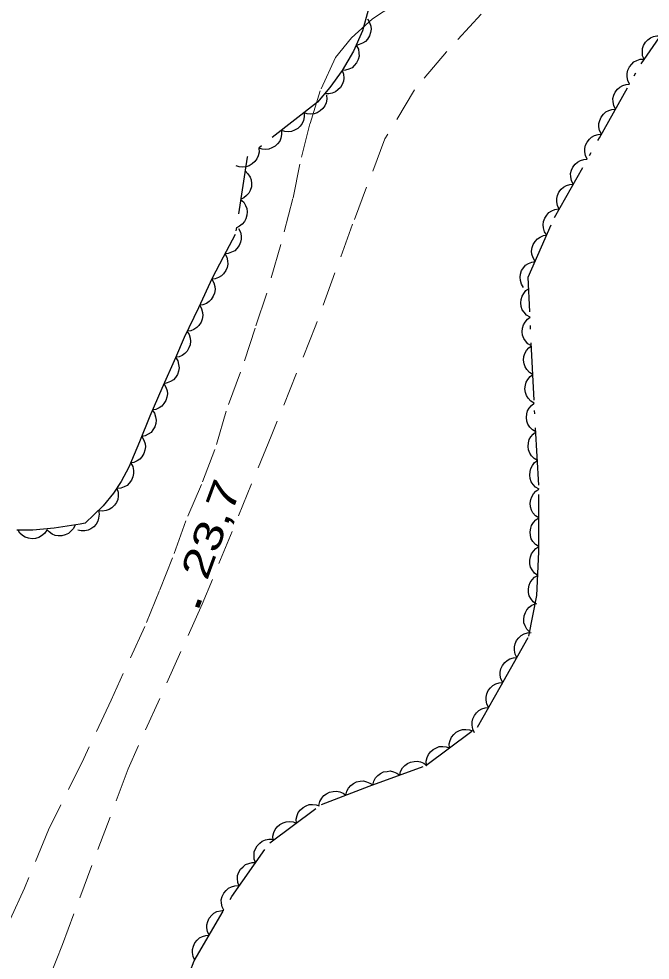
# Model space of a CAD drawing. Extents: x 356765 to 358572, y 5103174 to 5104650.
# Drawn here: x 357819.98 to 357852.96, y 5103737.17 to 5103786.34 of the extents above; entities that cross this region are included whole.
import ezdxf

# ---------------------------------------------------------------- set-up
doc = ezdxf.new("R2010")
doc.units = 0
doc.header["$LTSCALE"] = 0.6
doc.linetypes.add('DOT_DASHED', pattern=[7.7, 5, -1.2, 0.3, -1.2])
doc.linetypes.add('MEDIUM_DASHED', pattern=[4.5, 3, -1.5])
for name, color, linetype, lineweight in [('19', 7, 'Continuous', 13), ('3', 7, 'Continuous', 140), ('44', 7, 'Continuous', 25)]:
    doc.layers.add(name, color=color, linetype=linetype, lineweight=lineweight)

msp = doc.modelspace()

# ---------------------------------------------------------------- linework, layer by layer
at = {"layer": '19', "linetype": 'MEDIUM_DASHED'}
for points in [[(357853.75, 5103801.72), (357850.76, 5103796.06), (357849.46, 5103793.76), (357848.21, 5103791.53), (357847.05, 5103789.83), (357845.67, 5103788.07), (357844.14, 5103786.58), (357842.34, 5103784.64), (357842.32, 5103784.62), (357840.65, 5103782.63), (357839.11, 5103780.07), (357837.42, 5103775.61), (357835.5, 5103770.34), (357833.17, 5103764.55), (357829.56, 5103755.76), (357825.69, 5103747.17), (357822.26, 5103737.98), (357819.05, 5103729.8), (357815.65, 5103721.11), (357813.22, 5103714.41), (357809.96, 5103707.07), (357806.8, 5103699.05), (357804.11, 5103692.49), (357803.18, 5103689.49)], [(357839.58, 5103787.07), (357838.46, 5103786.34), (357837.36, 5103785.36), (357836.53, 5103784.32), (357835.73, 5103782.59), (357835.19, 5103780.86), (357834.67, 5103778.76), (357834.3, 5103776.95), (357833.67, 5103774.55), (357832.93, 5103772.01), (357832.33, 5103770.19), (357831.57, 5103767.88), (357830.81, 5103765.84), (357830.22, 5103763.84), (357829.53, 5103762.01), (357828.71, 5103760.11), (357828.01, 5103758.19), (357827.33, 5103756.48), (357826.56, 5103754.59), (357824.8, 5103750.75), (357823.38, 5103747.7), (357821.54, 5103743.98), (357820.28, 5103740.93), (357818.71, 5103737.53)]]:
    msp.add_lwpolyline(points, dxfattribs=at)
at = {"layer": '3'}
msp.add_line((357829.29, 5103755.6), (357829.43, 5103755.97), dxfattribs=at)
at = {"layer": '44', "linetype": 'DOT_DASHED'}
for points in [[(357827.48, 5103733.71), (357828.22, 5103735.09), (357828.91, 5103736.53), (357829.15, 5103737.13), (357831.11, 5103740.49), (357833.09, 5103743.3), (357835.79, 5103745.3), (357838.29, 5103746.25), (357841.25, 5103747.33), (357843.95, 5103749.34), (357845.12, 5103751.42), (357846.63, 5103754.09), (357847.04, 5103756.21), (357847.14, 5103758.49), (357847.15, 5103761.99), (357846.9, 5103766.42), (357846.59, 5103772.84), (357847.97, 5103775.97), (357850.31, 5103780.13), (357852.49, 5103784), (357854.63, 5103787.1)], [(357838.24, 5103786.8), (357837.93, 5103785.72), (357837.46, 5103784.65), (357836.87, 5103783.65), (357836.23, 5103782.75), (357835.59, 5103781.99)], [(357835.59, 5103781.99), (357831.91, 5103779.12), (357831.29, 5103775.07), (357830.65, 5103773.9), (357830.09, 5103772.79), (357829.36, 5103771.24), (357828.62, 5103769.7), (357828.16, 5103768.63), (357827.45, 5103767.03), (357826.82, 5103765.58), (357826.29, 5103764.24), (357825.72, 5103762.93), (357825.33, 5103762.18), (357824.92, 5103761.57), (357824.38, 5103760.9), (357823.45, 5103760), (357823.19, 5103759.95), (357821.83, 5103759.73), (357820.71, 5103759.63), (357819.88, 5103759.63)]]:
    msp.add_lwpolyline(points, dxfattribs=at)
at = {"layer": '44'}
for points in [[(357838.2, 5103786.34), (357838.31, 5103786.16), (357838.37, 5103785.96), (357838.39, 5103785.8), (357838.36, 5103785.63), (357838.3, 5103785.45), (357838.2, 5103785.29), (357838.09, 5103785.16), (357837.94, 5103785.07), (357837.77, 5103785), (357837.6, 5103784.96)], [(357852.65, 5103784.23), (357852.57, 5103784.42), (357852.56, 5103784.63), (357852.57, 5103784.79), (357852.62, 5103784.96), (357852.72, 5103785.12), (357852.85, 5103785.25), (357852.98, 5103785.36), (357853.14, 5103785.42), (357853.32, 5103785.46), (357853.5, 5103785.46)], [(357837.63, 5103784.94), (357837.72, 5103784.76), (357837.75, 5103784.55), (357837.76, 5103784.39), (357837.71, 5103784.22), (357837.63, 5103784.05), (357837.5, 5103783.91), (357837.39, 5103783.79), (357837.23, 5103783.72), (357837.05, 5103783.66), (357836.87, 5103783.65)], [(357851.89, 5103782.93), (357851.8, 5103783.12), (357851.76, 5103783.32), (357851.76, 5103783.49), (357851.8, 5103783.66), (357851.88, 5103783.83), (357852, 5103783.97), (357852.11, 5103784.09), (357852.27, 5103784.17), (357852.45, 5103784.23), (357852.63, 5103784.24)], [(357836.87, 5103783.65), (357836.94, 5103783.46), (357836.96, 5103783.25), (357836.95, 5103783.09), (357836.88, 5103782.92), (357836.79, 5103782.76), (357836.65, 5103782.63), (357836.53, 5103782.53), (357836.36, 5103782.46), (357836.18, 5103782.43), (357836, 5103782.43)], [(357851.15, 5103781.63), (357851.06, 5103781.81), (357851.03, 5103782.01), (357851.02, 5103782.18), (357851.06, 5103782.35), (357851.14, 5103782.52), (357851.26, 5103782.67), (357851.38, 5103782.78), (357851.53, 5103782.86), (357851.71, 5103782.92), (357851.89, 5103782.93)], [(357836.06, 5103782.36), (357836.08, 5103782.15), (357836.03, 5103781.95), (357835.97, 5103781.8), (357835.87, 5103781.66), (357835.73, 5103781.53), (357835.56, 5103781.44), (357835.41, 5103781.38), (357835.24, 5103781.37), (357835.05, 5103781.38), (357834.88, 5103781.44)], [(357834.88, 5103781.44), (357834.89, 5103781.23), (357834.85, 5103781.03), (357834.79, 5103780.88), (357834.68, 5103780.74), (357834.55, 5103780.61), (357834.38, 5103780.52), (357834.23, 5103780.46), (357834.05, 5103780.44), (357833.87, 5103780.46), (357833.7, 5103780.51)], [(357850.42, 5103780.32), (357850.32, 5103780.51), (357850.29, 5103780.71), (357850.28, 5103780.87), (357850.33, 5103781.04), (357850.4, 5103781.21), (357850.53, 5103781.36), (357850.64, 5103781.48), (357850.8, 5103781.56), (357850.97, 5103781.61), (357851.15, 5103781.63)], [(357833.7, 5103780.51), (357833.71, 5103780.31), (357833.67, 5103780.11), (357833.61, 5103779.95), (357833.5, 5103779.81), (357833.37, 5103779.69), (357833.2, 5103779.6), (357833.05, 5103779.53), (357832.87, 5103779.52), (357832.69, 5103779.54), (357832.52, 5103779.59)], [(357849.68, 5103779.01), (357849.59, 5103779.2), (357849.55, 5103779.4), (357849.55, 5103779.57), (357849.59, 5103779.74), (357849.67, 5103779.9), (357849.79, 5103780.05), (357849.9, 5103780.17), (357850.06, 5103780.25), (357850.24, 5103780.31), (357850.42, 5103780.32)], [(357832.52, 5103779.59), (357832.53, 5103779.38), (357832.48, 5103779.19), (357832.42, 5103779.03), (357832.32, 5103778.89), (357832.18, 5103778.77), (357832.01, 5103778.67), (357831.86, 5103778.61), (357831.69, 5103778.6), (357831.5, 5103778.61), (357831.33, 5103778.67)], [(357848.95, 5103777.71), (357848.85, 5103777.89), (357848.82, 5103778.09), (357848.81, 5103778.26), (357848.86, 5103778.43), (357848.93, 5103778.6), (357849.05, 5103778.75), (357849.17, 5103778.86), (357849.33, 5103778.94), (357849.5, 5103779), (357849.68, 5103779.01)], [(357831.8, 5103778.4), (357831.95, 5103778.25), (357832.06, 5103778.08), (357832.12, 5103777.93), (357832.14, 5103777.75), (357832.13, 5103777.57), (357832.07, 5103777.38), (357832, 5103777.24), (357831.88, 5103777.11), (357831.73, 5103776.99), (357831.57, 5103776.91)], [(357848.21, 5103776.4), (357848.12, 5103776.59), (357848.08, 5103776.79), (357848.08, 5103776.95), (357848.12, 5103777.12), (357848.2, 5103777.29), (357848.32, 5103777.44), (357848.43, 5103777.55), (357848.59, 5103777.63), (357848.77, 5103777.69), (357848.95, 5103777.71)], [(357831.57, 5103776.91), (357831.73, 5103776.77), (357831.83, 5103776.6), (357831.89, 5103776.44), (357831.91, 5103776.27), (357831.9, 5103776.08), (357831.84, 5103775.9), (357831.77, 5103775.75), (357831.65, 5103775.62), (357831.51, 5103775.51), (357831.35, 5103775.43)], [(357847.56, 5103775.05), (357847.45, 5103775.22), (357847.4, 5103775.42), (357847.38, 5103775.58), (357847.4, 5103775.76), (357847.46, 5103775.93), (357847.57, 5103776.09), (357847.67, 5103776.22), (357847.82, 5103776.31), (357847.99, 5103776.39), (357848.17, 5103776.42)], [(357831.46, 5103775.39), (357831.56, 5103775.2), (357831.6, 5103775), (357831.6, 5103774.84), (357831.56, 5103774.67), (357831.49, 5103774.5), (357831.37, 5103774.35), (357831.26, 5103774.23), (357831.1, 5103774.15), (357830.92, 5103774.09), (357830.75, 5103774.07)], [(357846.96, 5103773.67), (357846.85, 5103773.85), (357846.79, 5103774.05), (357846.77, 5103774.21), (357846.8, 5103774.39), (357846.86, 5103774.56), (357846.96, 5103774.72), (357847.07, 5103774.85), (357847.22, 5103774.94), (357847.39, 5103775.02), (357847.56, 5103775.05)], [(357830.74, 5103774.08), (357830.84, 5103773.89), (357830.88, 5103773.7), (357830.9, 5103773.53), (357830.86, 5103773.36), (357830.79, 5103773.19), (357830.68, 5103773.03), (357830.57, 5103772.91), (357830.42, 5103772.83), (357830.24, 5103772.76), (357830.06, 5103772.74)], [(357846.35, 5103772.3), (357846.24, 5103772.48), (357846.19, 5103772.68), (357846.17, 5103772.84), (357846.19, 5103773.01), (357846.25, 5103773.19), (357846.36, 5103773.35), (357846.46, 5103773.47), (357846.61, 5103773.57), (357846.78, 5103773.64), (357846.96, 5103773.67)], [(357830.06, 5103772.74), (357830.17, 5103772.56), (357830.22, 5103772.36), (357830.24, 5103772.2), (357830.21, 5103772.02), (357830.14, 5103771.85), (357830.03, 5103771.69), (357829.93, 5103771.57), (357829.78, 5103771.48), (357829.6, 5103771.41), (357829.43, 5103771.38)], [(357846.69, 5103770.75), (357846.51, 5103770.86), (357846.38, 5103771.02), (357846.28, 5103771.15), (357846.23, 5103771.32), (357846.21, 5103771.5), (357846.23, 5103771.69), (357846.27, 5103771.85), (357846.36, 5103772), (357846.47, 5103772.15), (357846.62, 5103772.25)], [(357829.43, 5103771.38), (357829.53, 5103771.2), (357829.58, 5103771), (357829.6, 5103770.84), (357829.56, 5103770.66), (357829.5, 5103770.49), (357829.39, 5103770.33), (357829.28, 5103770.21), (357829.13, 5103770.12), (357828.96, 5103770.05), (357828.78, 5103770.03)], [(357846.76, 5103769.26), (357846.58, 5103769.37), (357846.45, 5103769.52), (357846.36, 5103769.65), (357846.3, 5103769.82), (357846.28, 5103770), (357846.3, 5103770.19), (357846.34, 5103770.35), (357846.43, 5103770.5), (357846.55, 5103770.65), (357846.69, 5103770.75)], [(357828.76, 5103770.03), (357828.88, 5103769.86), (357828.93, 5103769.66), (357828.95, 5103769.5), (357828.93, 5103769.32), (357828.87, 5103769.15), (357828.77, 5103768.99), (357828.66, 5103768.86), (357828.52, 5103768.76), (357828.35, 5103768.69), (357828.17, 5103768.66)], [(357846.84, 5103767.76), (357846.66, 5103767.87), (357846.52, 5103768.02), (357846.43, 5103768.16), (357846.38, 5103768.32), (357846.35, 5103768.51), (357846.37, 5103768.7), (357846.41, 5103768.86), (357846.5, 5103769.01), (357846.62, 5103769.15), (357846.76, 5103769.26)], [(357828.17, 5103768.66), (357828.28, 5103768.48), (357828.33, 5103768.28), (357828.36, 5103768.12), (357828.33, 5103767.94), (357828.27, 5103767.77), (357828.16, 5103767.61), (357828.06, 5103767.48), (357827.91, 5103767.39), (357827.74, 5103767.32), (357827.56, 5103767.28)], [(357846.91, 5103766.26), (357846.73, 5103766.37), (357846.59, 5103766.52), (357846.5, 5103766.66), (357846.45, 5103766.82), (357846.42, 5103767.01), (357846.45, 5103767.2), (357846.48, 5103767.36), (357846.57, 5103767.51), (357846.69, 5103767.65), (357846.84, 5103767.76)], [(357827.56, 5103767.29), (357827.67, 5103767.11), (357827.73, 5103766.91), (357827.75, 5103766.75), (357827.72, 5103766.58), (357827.66, 5103766.4), (357827.56, 5103766.24), (357827.46, 5103766.11), (357827.31, 5103766.02), (357827.14, 5103765.94), (357826.96, 5103765.91)], [(357846.99, 5103764.76), (357846.81, 5103764.87), (357846.68, 5103765.02), (357846.58, 5103765.16), (357846.53, 5103765.32), (357846.5, 5103765.51), (357846.52, 5103765.7), (357846.56, 5103765.86), (357846.65, 5103766.01), (357846.77, 5103766.15), (357846.91, 5103766.26)], [(357826.95, 5103765.91), (357827.07, 5103765.74), (357827.13, 5103765.55), (357827.16, 5103765.38), (357827.14, 5103765.21), (357827.09, 5103765.03), (357826.99, 5103764.87), (357826.89, 5103764.74), (357826.74, 5103764.64), (357826.58, 5103764.56), (357826.4, 5103764.52)], [(357847.08, 5103763.27), (357846.9, 5103763.37), (357846.76, 5103763.52), (357846.67, 5103763.66), (357846.61, 5103763.83), (357846.59, 5103764.01), (357846.61, 5103764.2), (357846.64, 5103764.36), (357846.73, 5103764.51), (357846.85, 5103764.65), (357846.99, 5103764.76)], [(357826.41, 5103764.52), (357826.52, 5103764.34), (357826.58, 5103764.14), (357826.6, 5103763.98), (357826.57, 5103763.81), (357826.51, 5103763.63), (357826.41, 5103763.47), (357826.31, 5103763.34), (357826.16, 5103763.25), (357825.99, 5103763.17), (357825.81, 5103763.14)], [(357847.16, 5103761.77), (357846.98, 5103761.87), (357846.85, 5103762.02), (357846.75, 5103762.16), (357846.7, 5103762.33), (357846.67, 5103762.51), (357846.69, 5103762.7), (357846.73, 5103762.86), (357846.82, 5103763.01), (357846.93, 5103763.16), (357847.08, 5103763.27)], [(357825.83, 5103763.13), (357825.93, 5103762.95), (357825.97, 5103762.75), (357825.98, 5103762.59), (357825.94, 5103762.41), (357825.87, 5103762.24), (357825.75, 5103762.09), (357825.64, 5103761.97), (357825.49, 5103761.89), (357825.31, 5103761.82), (357825.13, 5103761.8)], [(357825.11, 5103761.81), (357825.18, 5103761.61), (357825.18, 5103761.41), (357825.15, 5103761.24), (357825.08, 5103761.08), (357824.98, 5103760.93), (357824.84, 5103760.8), (357824.7, 5103760.71), (357824.54, 5103760.65), (357824.35, 5103760.63), (357824.17, 5103760.64)], [(357847.15, 5103760.27), (357846.97, 5103760.38), (357846.84, 5103760.54), (357846.76, 5103760.68), (357846.71, 5103760.85), (357846.7, 5103761.04), (357846.73, 5103761.23), (357846.78, 5103761.38), (357846.87, 5103761.53), (357847, 5103761.67), (357847.15, 5103761.77)], [(357824.14, 5103760.67), (357824.18, 5103760.46), (357824.15, 5103760.26), (357824.11, 5103760.1), (357824.02, 5103759.95), (357823.9, 5103759.81), (357823.74, 5103759.7), (357823.6, 5103759.63), (357823.43, 5103759.59), (357823.24, 5103759.59), (357823.06, 5103759.63)], [(357847.14, 5103758.77), (357846.97, 5103758.88), (357846.84, 5103759.04), (357846.75, 5103759.18), (357846.71, 5103759.35), (357846.69, 5103759.54), (357846.73, 5103759.73), (357846.77, 5103759.88), (357846.87, 5103760.03), (357847, 5103760.17), (357847.15, 5103760.27)], [(357822.92, 5103759.91), (357822.83, 5103759.72), (357822.7, 5103759.57), (357822.57, 5103759.46), (357822.41, 5103759.39), (357822.23, 5103759.34), (357822.04, 5103759.34), (357821.88, 5103759.36), (357821.72, 5103759.43), (357821.56, 5103759.54), (357821.44, 5103759.67)], [(357821.44, 5103759.63), (357821.32, 5103759.46), (357821.17, 5103759.33), (357821.02, 5103759.24), (357820.85, 5103759.2), (357820.67, 5103759.18), (357820.48, 5103759.21), (357820.32, 5103759.26), (357820.18, 5103759.36), (357820.04, 5103759.48), (357819.94, 5103759.63)], [(357847.09, 5103757.27), (357846.92, 5103757.39), (357846.8, 5103757.56), (357846.72, 5103757.7), (357846.68, 5103757.87), (357846.67, 5103758.06), (357846.71, 5103758.24), (357846.76, 5103758.4), (357846.87, 5103758.54), (357847, 5103758.67), (357847.15, 5103758.77)], [(357847.02, 5103755.77), (357846.85, 5103755.89), (357846.73, 5103756.06), (357846.65, 5103756.2), (357846.61, 5103756.37), (357846.61, 5103756.56), (357846.65, 5103756.75), (357846.7, 5103756.9), (357846.8, 5103757.04), (357846.93, 5103757.17), (357847.09, 5103757.27)], [(357846.67, 5103754.3), (357846.52, 5103754.45), (357846.43, 5103754.63), (357846.37, 5103754.79), (357846.36, 5103754.96), (357846.38, 5103755.15), (357846.45, 5103755.33), (357846.52, 5103755.47), (357846.64, 5103755.6), (357846.79, 5103755.71), (357846.96, 5103755.78)], [(357846, 5103752.97), (357845.91, 5103753.16), (357845.87, 5103753.36), (357845.87, 5103753.53), (357845.91, 5103753.7), (357845.99, 5103753.87), (357846.11, 5103754.01), (357846.22, 5103754.13), (357846.38, 5103754.21), (357846.56, 5103754.27), (357846.74, 5103754.28)], [(357845.26, 5103751.67), (357845.17, 5103751.86), (357845.13, 5103752.06), (357845.13, 5103752.22), (357845.17, 5103752.39), (357845.25, 5103752.56), (357845.37, 5103752.71), (357845.49, 5103752.82), (357845.64, 5103752.9), (357845.82, 5103752.96), (357846, 5103752.97)], [(357844.52, 5103750.36), (357844.43, 5103750.55), (357844.4, 5103750.75), (357844.39, 5103750.91), (357844.44, 5103751.08), (357844.51, 5103751.25), (357844.63, 5103751.4), (357844.75, 5103751.52), (357844.9, 5103751.6), (357845.08, 5103751.65), (357845.26, 5103751.67)], [(357843.79, 5103749.05), (357843.7, 5103749.24), (357843.66, 5103749.44), (357843.66, 5103749.61), (357843.7, 5103749.78), (357843.78, 5103749.95), (357843.9, 5103750.09), (357844.01, 5103750.21), (357844.17, 5103750.29), (357844.35, 5103750.35), (357844.52, 5103750.36)], [(357842.48, 5103748.25), (357842.47, 5103748.46), (357842.52, 5103748.65), (357842.59, 5103748.81), (357842.7, 5103748.95), (357842.83, 5103749.07), (357843, 5103749.16), (357843.16, 5103749.21), (357843.33, 5103749.22), (357843.52, 5103749.2), (357843.69, 5103749.14)], [(357841.28, 5103747.35), (357841.27, 5103747.56), (357841.32, 5103747.76), (357841.38, 5103747.91), (357841.49, 5103748.05), (357841.63, 5103748.17), (357841.8, 5103748.26), (357841.95, 5103748.32), (357842.13, 5103748.33), (357842.31, 5103748.31), (357842.48, 5103748.25)], [(357839.88, 5103746.83), (357839.93, 5103747.03), (357840.03, 5103747.21), (357840.14, 5103747.34), (357840.28, 5103747.44), (357840.45, 5103747.51), (357840.64, 5103747.55), (357840.8, 5103747.56), (357840.97, 5103747.52), (357841.14, 5103747.45), (357841.29, 5103747.34)], [(357838.47, 5103746.31), (357838.52, 5103746.52), (357838.62, 5103746.69), (357838.73, 5103746.82), (357838.87, 5103746.92), (357839.04, 5103747), (357839.23, 5103747.03), (357839.39, 5103747.05), (357839.56, 5103747.01), (357839.73, 5103746.93), (357839.88, 5103746.83)], [(357837.06, 5103745.78), (357837.11, 5103745.99), (357837.21, 5103746.16), (357837.32, 5103746.29), (357837.46, 5103746.4), (357837.63, 5103746.48), (357837.81, 5103746.51), (357837.98, 5103746.53), (357838.15, 5103746.49), (357838.32, 5103746.42), (357838.47, 5103746.32)], [(357835.66, 5103745.25), (357835.71, 5103745.45), (357835.81, 5103745.63), (357835.91, 5103745.76), (357836.06, 5103745.86), (357836.22, 5103745.94), (357836.41, 5103745.98), (357836.57, 5103746), (357836.75, 5103745.96), (357836.92, 5103745.89), (357837.06, 5103745.78)], [(357834.48, 5103744.33), (357834.47, 5103744.53), (357834.52, 5103744.73), (357834.58, 5103744.88), (357834.69, 5103745.02), (357834.83, 5103745.14), (357835, 5103745.23), (357835.15, 5103745.29), (357835.33, 5103745.3), (357835.51, 5103745.28), (357835.68, 5103745.22)], [(357833.27, 5103743.43), (357833.26, 5103743.64), (357833.31, 5103743.84), (357833.37, 5103743.99), (357833.48, 5103744.13), (357833.62, 5103744.25), (357833.79, 5103744.34), (357833.95, 5103744.4), (357834.12, 5103744.41), (357834.31, 5103744.39), (357834.48, 5103744.33)], [(357832.35, 5103742.26), (357832.28, 5103742.45), (357832.27, 5103742.65), (357832.28, 5103742.82), (357832.34, 5103742.98), (357832.43, 5103743.14), (357832.57, 5103743.28), (357832.69, 5103743.38), (357832.86, 5103743.45), (357833.04, 5103743.49), (357833.22, 5103743.48)], [(357831.49, 5103741.03), (357831.42, 5103741.23), (357831.4, 5103741.43), (357831.41, 5103741.59), (357831.48, 5103741.76), (357831.57, 5103741.92), (357831.7, 5103742.05), (357831.83, 5103742.16), (357831.99, 5103742.22), (357832.17, 5103742.26), (357832.35, 5103742.26)], [(357830.69, 5103739.77), (357830.6, 5103739.95), (357830.57, 5103740.15), (357830.56, 5103740.32), (357830.61, 5103740.49), (357830.69, 5103740.66), (357830.81, 5103740.8), (357830.93, 5103740.92), (357831.09, 5103741), (357831.26, 5103741.05), (357831.44, 5103741.06)], [(357829.93, 5103738.47), (357829.84, 5103738.66), (357829.81, 5103738.86), (357829.81, 5103739.02), (357829.85, 5103739.19), (357829.93, 5103739.36), (357830.06, 5103739.51), (357830.17, 5103739.62), (357830.33, 5103739.7), (357830.51, 5103739.75), (357830.69, 5103739.77)], [(357829.18, 5103737.17), (357829.09, 5103737.36), (357829.05, 5103737.56), (357829.05, 5103737.73), (357829.1, 5103737.9), (357829.18, 5103738.07), (357829.3, 5103738.21), (357829.42, 5103738.33), (357829.57, 5103738.4), (357829.75, 5103738.46), (357829.93, 5103738.47)]]:
    msp.add_lwpolyline(points, dxfattribs=at)

# ---------------------------------------------------------------- texts
at = {"layer": '3', "width": 1.35}
msp.add_text('23,7   ', height=1.5, rotation=69.794, dxfattribs=at).set_placement((357829.81, 5103756.95))

doc.saveas('drawing.dxf')
